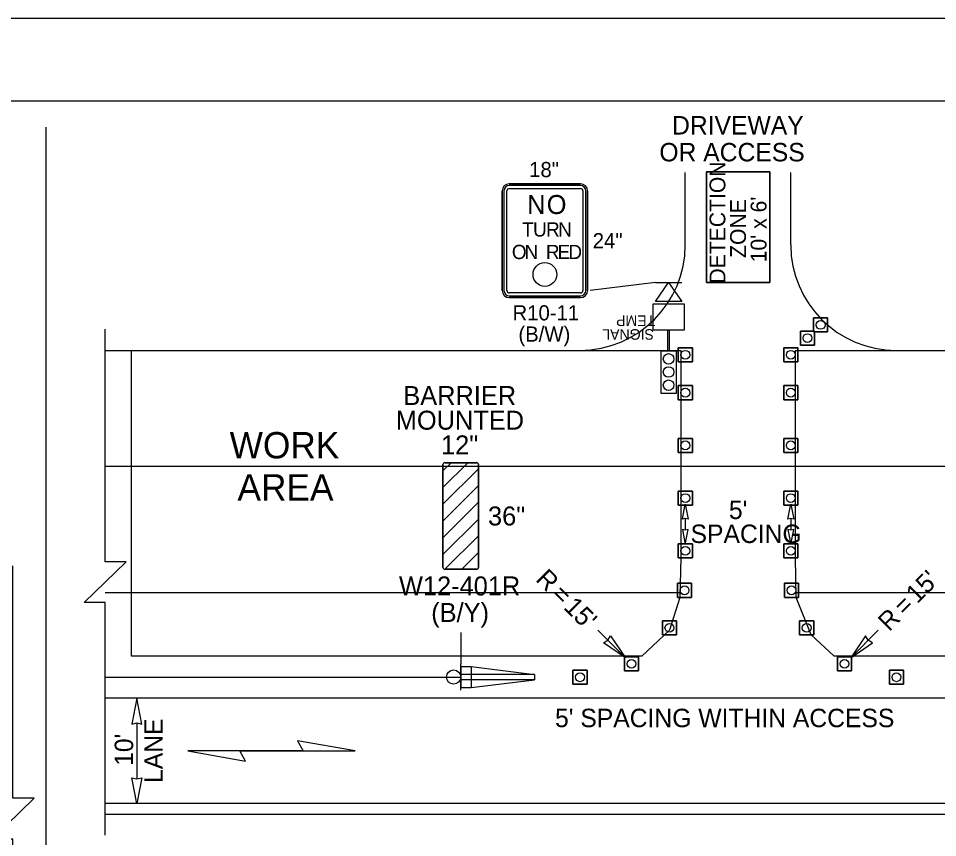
# Model space of a CAD drawing. Extents: x 99977 to 100176, y 99905 to 100011.
# Drawn here: x 100050.396 to 100053.882, y 100007.579 to 100010.687 of the extents above; entities that cross this region are included whole.
import ezdxf

# ---------------------------------------------------------------- set-up
doc = ezdxf.new("R2010")
doc.units = 0
for name, color, linetype in [('Default', 7, 'Continuous'), ('RD_ED_DrivewayEdge', 7, 'Continuous'), ('RD_ED_ShoulderPavedEdge', 7, 'Continuous'), ('RD_MK_LineEdgeWhite', 7, 'Continuous'), ('RD_MK_LineSkipCenter', 7, 'Continuous'), ('SH_GI_PlotLimits', 7, 'Continuous'), ('SH_GI_SheetBorder', 7, 'Continuous'), ('TR_SN_ConstructionSigns', 7, 'Continuous'), ('TR_WZ_PortableSignMountBlk-Wht', 7, 'Continuous'), ('TR_WZ_ScaleTerminalEndSection', 7, 'Continuous'), ('TR_WZ_Sign', 7, 'Continuous'), ('TR_WZ_TempSignal', 7, 'Continuous'), ('TR_WZ_TrafficCone', 7, 'Continuous'), ('TR_WZ_WorkAreaLabel', 7, 'Continuous'), ('TR_WZ_WorkZoneDetails', 7, 'Continuous'), ('TR_WZ_WorkZoneTextCurrent', 7, 'Continuous')]:
    doc.layers.add(name, color=color, linetype=linetype)

msp = doc.modelspace()

# ---------------------------------------------------------------- linework, layer by layer
at = {"layer": 'Default'}
msp.add_circle((100052.3926, 100009.7156), 0.045, dxfattribs=at)
at = {"layer": 'RD_ED_DrivewayEdge'}
for p, q in [((100052.925, 100009.8277), (100052.925, 100010.103)), ((100053.325, 100009.8277), (100053.325, 100010.103))]:
    msp.add_line(p, q, dxfattribs=at)
for centre, start, end in [((100052.525, 100009.8277), 270, 0), ((100053.725, 100009.8277), 180, 270)]:
    msp.add_arc(centre, 0.4, start, end, dxfattribs=at)
at = {"layer": 'RD_ED_ShoulderPavedEdge'}
for p, q in [((100050.725, 100009.4277), (100052.525, 100009.4277)), ((100053.725, 100009.4277), (100055.525, 100009.4277)), ((100050.725, 100007.6677), (100055.525, 100007.6677))]:
    msp.add_line(p, q, dxfattribs=at)
at = {"layer": 'RD_MK_LineEdgeWhite'}
for p, q in [((100050.725, 100008.9877), (100055.525, 100008.9877)), ((100055.525, 100008.1077), (100050.725, 100008.1077)), ((100055.525, 100007.7077), (100050.725, 100007.7077))]:
    msp.add_line(p, q, dxfattribs=at)
at = {"layer": 'RD_MK_LineSkipCenter'}
for points in [[(100052.9017, 100008.5077), (100050.725, 100008.5077)], [(100055.5043, 100008.5077), (100053.3483, 100008.5077)]]:
    msp.add_lwpolyline(points, dxfattribs=at)
at = {"layer": 'SH_GI_PlotLimits'}
msp.add_lwpolyline([(100039.0625, 99999.6875), (100056.0625, 99999.6875), (100056.0625, 100010.6875), (100039.0625, 100010.6875)], close=True, dxfattribs=at)
at = {"layer": 'SH_GI_SheetBorder'}
msp.add_line((100040, 100010.375), (100055.75, 100010.375), dxfattribs=at)
at = {"layer": 'TR_SN_ConstructionSigns'}
for p, q in [((100052.2576, 100010.0598), (100052.5276, 100010.0598)), ((100052.5276, 100010.0598), (100052.2576, 100010.0598)), ((100052.5276, 100010.0598), (100052.2576, 100010.0598)), ((100052.5276, 100010.0531), (100052.2576, 100010.0531)), ((100052.2576, 100010.0418), (100052.5276, 100010.0418)), ((100052.2306, 100009.6548), (100052.2306, 100010.0328)), ((100052.2306, 100010.0328), (100052.2306, 100009.6548)), ((100052.2306, 100010.0328), (100052.2306, 100009.6548)), ((100052.2374, 100010.0328), (100052.2374, 100009.6548)), ((100052.2486, 100009.6548), (100052.2486, 100010.0328)), ((100052.5366, 100010.0328), (100052.5366, 100009.6548)), ((100052.5479, 100009.6548), (100052.5479, 100010.0328)), ((100052.5546, 100010.0328), (100052.5546, 100009.6548)), ((100052.5546, 100009.6548), (100052.5546, 100010.0328)), ((100052.5546, 100009.6548), (100052.5546, 100010.0328)), ((100052.5276, 100009.6458), (100052.2576, 100009.6458)), ((100052.2576, 100009.6346), (100052.5276, 100009.6346)), ((100052.5276, 100009.6278), (100052.2576, 100009.6278)), ((100052.2576, 100009.6278), (100052.5276, 100009.6278)), ((100052.2576, 100009.6278), (100052.5276, 100009.6278)), ((100052.0059, 100008.9071), (100052.1004, 100009.0015)), ((100052.0059, 100008.9707), (100052.0368, 100009.0015)), ((100052.0059, 100008.9071), (100052.1004, 100009.0015)), ((100052.0368, 100009.0015), (100052.0059, 100008.9707)), ((100052.0059, 100008.9707), (100052.0368, 100009.0015)), ((100052.1004, 100009.0015), (100052.0059, 100008.9071)), ((100052.0059, 100008.9945), (100052.0059, 100008.6038)), ((100052.0059, 100008.9707), (100052.0059, 100008.9945)), ((100052.1338, 100009.0015), (100052.0129, 100009.0015)), ((100052.0129, 100009.0015), (100052.0368, 100009.0015)), ((100052.0368, 100009.0015), (100052.1004, 100009.0015)), ((100052.1004, 100009.0015), (100052.1338, 100009.0015)), ((100052.1408, 100008.6038), (100052.1408, 100008.9945)), ((100052.1408, 100008.9945), (100052.1408, 100008.9784)), ((100052.0059, 100008.8435), (100052.1408, 100008.9784)), ((100052.1408, 100008.9784), (100052.0059, 100008.8435)), ((100052.0059, 100008.8435), (100052.1408, 100008.9784)), ((100052.0059, 100008.9071), (100052.0059, 100008.9707)), ((100052.1408, 100008.9784), (100052.1408, 100008.9148)), ((100052.0059, 100008.7799), (100052.1408, 100008.9148)), ((100052.0059, 100008.7799), (100052.1408, 100008.9148)), ((100052.1408, 100008.9148), (100052.0059, 100008.7799)), ((100052.0059, 100008.8435), (100052.0059, 100008.9071)), ((100052.1408, 100008.9148), (100052.1408, 100008.8512)), ((100052.0059, 100008.7163), (100052.1408, 100008.8512)), ((100052.1408, 100008.8512), (100052.0059, 100008.7163)), ((100052.0059, 100008.7163), (100052.1408, 100008.8512)), ((100052.0059, 100008.7799), (100052.0059, 100008.8435)), ((100052.1408, 100008.8512), (100052.1408, 100008.7876)), ((100052.0059, 100008.6527), (100052.1408, 100008.7876)), ((100052.0059, 100008.6527), (100052.1408, 100008.7876)), ((100052.1408, 100008.7876), (100052.0059, 100008.6527)), ((100052.1408, 100008.7876), (100052.1408, 100008.724)), ((100052.0059, 100008.7163), (100052.0059, 100008.7799)), ((100052.0059, 100008.6527), (100052.0059, 100008.7163)), ((100052.0136, 100008.5968), (100052.1408, 100008.724)), ((100052.1408, 100008.724), (100052.0136, 100008.5968)), ((100052.0136, 100008.5968), (100052.1408, 100008.724)), ((100052.1408, 100008.724), (100052.1408, 100008.6604)), ((100052.0059, 100008.6038), (100052.0059, 100008.6527)), ((100052.0772, 100008.5968), (100052.1408, 100008.6604)), ((100052.0772, 100008.5968), (100052.1408, 100008.6604)), ((100052.1408, 100008.6604), (100052.0772, 100008.5968)), ((100052.1408, 100008.6604), (100052.1408, 100008.6038)), ((100052.0129, 100008.5968), (100052.1338, 100008.5968)), ((100052.0136, 100008.5968), (100052.0129, 100008.5968)), ((100052.0772, 100008.5968), (100052.0136, 100008.5968)), ((100052.1338, 100008.5968), (100052.0772, 100008.5968))]:
    msp.add_line(p, q, dxfattribs=at)
for centre, radius, start, end in [((100052.2576, 100010.0328), 0.027, 90, 180), ((100052.2576, 100010.0328), 0.027, 90, 180), ((100052.2576, 100010.0328), 0.027, 90, 180), ((100052.2576, 100010.0328), 0.0203, 90, 180), ((100052.2576, 100010.0328), 0.009, 90, 180), ((100052.5276, 100010.0328), 0.027, 0, 90), ((100052.5276, 100010.0328), 0.027, 0, 90), ((100052.5276, 100010.0328), 0.027, 0, 90), ((100052.5276, 100010.0328), 0.0203, 0, 90), ((100052.5276, 100010.0328), 0.009, 0, 90), ((100052.2576, 100009.6548), 0.027, 180, 270), ((100052.2576, 100009.6548), 0.027, 180, 270), ((100052.2576, 100009.6548), 0.027, 180, 270), ((100052.2576, 100009.6548), 0.0203, 180, 270), ((100052.2576, 100009.6548), 0.009, 180, 270), ((100052.5276, 100009.6548), 0.027, 270, 0), ((100052.5276, 100009.6548), 0.027, 270, 0), ((100052.5276, 100009.6548), 0.0203, 270, 0), ((100052.5276, 100009.6548), 0.009, 270, 0), ((100052.5276, 100009.6548), 0.027, 270, 0), ((100052.0129, 100008.9945), 0.00703, 90, 180), ((100052.0129, 100008.9945), 0.00703, 90, 180), ((100052.1338, 100008.9945), 0.00703, 0, 90), ((100052.1338, 100008.9945), 0.00703, 0, 90), ((100052.0129, 100008.6038), 0.00703, 180, 270), ((100052.0129, 100008.6038), 0.00703, 180, 270), ((100052.1338, 100008.6038), 0.00703, 270, 360), ((100052.1338, 100008.6038), 0.00703, 270, 360)]:
    msp.add_arc(centre, radius, start, end, dxfattribs=at)
at = {"layer": 'TR_WZ_PortableSignMountBlk-Wht'}
msp.add_line((100052.8117, 100009.6848), (100052.9117, 100009.6848), dxfattribs=at)
msp.add_lwpolyline([(100052.8616, 100009.6848), (100052.9117, 100009.613), (100052.8117, 100009.613)], close=True, dxfattribs=at)
at = {"layer": 'TR_WZ_ScaleTerminalEndSection'}
for p, q in [((100052.0734, 100008.2277), (100052.0734, 100008.1477)), ((100052.0734, 100008.2277), (100052.1134, 100008.2277)), ((100052.1134, 100008.2277), (100052.1134, 100008.1477)), ((100052.1134, 100008.2277), (100052.3534, 100008.1977)), ((100052.3534, 100008.1977), (100052.0734, 100008.1977)), ((100052.3534, 100008.1977), (100052.3534, 100008.1777)), ((100052.3534, 100008.1777), (100052.0734, 100008.1777)), ((100052.1134, 100008.1477), (100052.3534, 100008.1777)), ((100052.0734, 100008.1477), (100052.1134, 100008.1477))]:
    msp.add_line(p, q, dxfattribs=at)
at = {"layer": 'TR_WZ_Sign'}
msp.add_line((100052.0734, 100008.1377), (100052.0734, 100008.2377), dxfattribs=at)
msp.add_circle((100052.0464, 100008.1878), 0.027, dxfattribs=at)
msp.add_circle((100052.0464, 100008.1878), 0.027, dxfattribs=at)
at = {"layer": 'TR_WZ_TempSignal'}
for p, q in [((100052.9217, 100009.603), (100052.8017, 100009.603)), ((100052.8017, 100009.603), (100052.8017, 100009.5052)), ((100052.9217, 100009.5586), (100052.9217, 100009.603)), ((100052.9217, 100009.5497), (100052.9217, 100009.5586)), ((100052.9217, 100009.5052), (100052.9217, 100009.5497)), ((100052.8017, 100009.5052), (100052.9217, 100009.5052)), ((100052.8917, 100009.4252), (100052.8318, 100009.4252)), ((100052.8318, 100009.4252), (100052.8318, 100009.2655)), ((100052.8917, 100009.2655), (100052.8917, 100009.4252)), ((100052.8318, 100009.2655), (100052.8917, 100009.2655))]:
    msp.add_line(p, q, dxfattribs=at)
for points in [[(100052.8017, 100009.5052), (100052.9217, 100009.5052), (100052.9217, 100009.603), (100052.8017, 100009.603), (100052.8017, 100009.5052)], [(100052.8318, 100009.2655), (100052.8917, 100009.2655), (100052.8917, 100009.4252), (100052.8318, 100009.4252), (100052.8318, 100009.2655)]]:
    msp.add_lwpolyline(points, dxfattribs=at)
msp.add_lwpolyline([(100052.8642, 100009.4252), (100052.8592, 100009.4252), (100052.8592, 100009.5052), (100052.8642, 100009.5052)], close=True, dxfattribs=at)
for centre in [(100052.8617, 100009.3953), (100052.8617, 100009.3953), (100052.8617, 100009.3454), (100052.8617, 100009.3454), (100052.8617, 100009.2954), (100052.8617, 100009.2954)]:
    msp.add_circle(centre, 0.02, dxfattribs=at)
at = {"layer": 'TR_WZ_TrafficCone'}
for points in [[(100053.4115, 100009.5509), (100053.4115, 100009.4976), (100053.4649, 100009.4976), (100053.4649, 100009.5509), (100053.4115, 100009.5509)], [(100053.4649, 100009.5509), (100053.4649, 100009.4976), (100053.4115, 100009.4976), (100053.4115, 100009.5509), (100053.4649, 100009.5509)], [(100053.3615, 100009.5009), (100053.3615, 100009.4476), (100053.4149, 100009.4476), (100053.4149, 100009.5009), (100053.3615, 100009.5009)], [(100053.4149, 100009.5009), (100053.4149, 100009.4476), (100053.3615, 100009.4476), (100053.3615, 100009.5009), (100053.4149, 100009.5009)], [(100052.8983, 100009.4377), (100052.9517, 100009.4377), (100052.9517, 100009.3844), (100052.8983, 100009.3844), (100052.8983, 100009.4377)], [(100052.8983, 100009.3844), (100052.9517, 100009.3844), (100052.9517, 100009.4377), (100052.8983, 100009.4377), (100052.8983, 100009.3844)], [(100053.3516, 100009.4377), (100053.2982, 100009.4377), (100053.2982, 100009.3844), (100053.3516, 100009.3844), (100053.3516, 100009.4377)], [(100053.3516, 100009.3844), (100053.2982, 100009.3844), (100053.2982, 100009.4377), (100053.3516, 100009.4377), (100053.3516, 100009.3844)], [(100052.8983, 100009.2938), (100052.9517, 100009.2938), (100052.9517, 100009.2404), (100052.8983, 100009.2404), (100052.8983, 100009.2938)], [(100052.8983, 100009.2404), (100052.9517, 100009.2404), (100052.9517, 100009.2938), (100052.8983, 100009.2938), (100052.8983, 100009.2404)], [(100053.3516, 100009.2938), (100053.2982, 100009.2938), (100053.2982, 100009.2404), (100053.3516, 100009.2404), (100053.3516, 100009.2938)], [(100053.3516, 100009.2404), (100053.2982, 100009.2404), (100053.2982, 100009.2938), (100053.3516, 100009.2938), (100053.3516, 100009.2404)], [(100052.8983, 100009.0938), (100052.9517, 100009.0938), (100052.9517, 100009.0404), (100052.8983, 100009.0404), (100052.8983, 100009.0938)], [(100052.8983, 100009.0404), (100052.9517, 100009.0404), (100052.9517, 100009.0938), (100052.8983, 100009.0938), (100052.8983, 100009.0404)], [(100053.3516, 100009.0938), (100053.2982, 100009.0938), (100053.2982, 100009.0404), (100053.3516, 100009.0404), (100053.3516, 100009.0938)], [(100053.3516, 100009.0404), (100053.2982, 100009.0404), (100053.2982, 100009.0938), (100053.3516, 100009.0938), (100053.3516, 100009.0404)], [(100052.8983, 100008.8938), (100052.9517, 100008.8938), (100052.9517, 100008.8404), (100052.8983, 100008.8404), (100052.8983, 100008.8938)], [(100052.8983, 100008.8404), (100052.9517, 100008.8404), (100052.9517, 100008.8938), (100052.8983, 100008.8938), (100052.8983, 100008.8404)], [(100053.3516, 100008.8938), (100053.2982, 100008.8938), (100053.2982, 100008.8404), (100053.3516, 100008.8404), (100053.3516, 100008.8938)], [(100053.3516, 100008.8404), (100053.2982, 100008.8404), (100053.2982, 100008.8938), (100053.3516, 100008.8938), (100053.3516, 100008.8404)], [(100052.8983, 100008.6938), (100052.9517, 100008.6938), (100052.9517, 100008.6404), (100052.8983, 100008.6404), (100052.8983, 100008.6938)], [(100052.8983, 100008.6404), (100052.9517, 100008.6404), (100052.9517, 100008.6938), (100052.8983, 100008.6938), (100052.8983, 100008.6404)], [(100053.3516, 100008.6938), (100053.2982, 100008.6938), (100053.2982, 100008.6404), (100053.3516, 100008.6404), (100053.3516, 100008.6938)], [(100053.3516, 100008.6404), (100053.2982, 100008.6404), (100053.2982, 100008.6938), (100053.3516, 100008.6938), (100053.3516, 100008.6404)], [(100052.8956, 100008.5438), (100052.9489, 100008.5438), (100052.9489, 100008.4904), (100052.8956, 100008.4904), (100052.8956, 100008.5438)], [(100052.8956, 100008.4904), (100052.9489, 100008.4904), (100052.9489, 100008.5438), (100052.8956, 100008.5438), (100052.8956, 100008.4904)], [(100053.3543, 100008.5438), (100053.301, 100008.5438), (100053.301, 100008.4904), (100053.3543, 100008.4904), (100053.3543, 100008.5438)], [(100053.3543, 100008.4904), (100053.301, 100008.4904), (100053.301, 100008.5438), (100053.3543, 100008.5438), (100053.3543, 100008.4904)], [(100052.838, 100008.4015), (100052.8914, 100008.4015), (100052.8914, 100008.3482), (100052.838, 100008.3482), (100052.838, 100008.4015)], [(100052.838, 100008.3482), (100052.8914, 100008.3482), (100052.8914, 100008.4015), (100052.838, 100008.4015), (100052.838, 100008.3482)], [(100053.4119, 100008.4015), (100053.3585, 100008.4015), (100053.3585, 100008.3482), (100053.4119, 100008.3482), (100053.4119, 100008.4015)], [(100053.4119, 100008.3482), (100053.3585, 100008.3482), (100053.3585, 100008.4015), (100053.4119, 100008.4015), (100053.4119, 100008.3482)], [(100052.6943, 100008.2647), (100052.7477, 100008.2647), (100052.7477, 100008.2114), (100052.6943, 100008.2114), (100052.6943, 100008.2647)], [(100052.6943, 100008.2114), (100052.7477, 100008.2114), (100052.7477, 100008.2647), (100052.6943, 100008.2647), (100052.6943, 100008.2114)], [(100053.5556, 100008.2647), (100053.5023, 100008.2647), (100053.5023, 100008.2114), (100053.5556, 100008.2114), (100053.5556, 100008.2647)], [(100053.5556, 100008.2114), (100053.5023, 100008.2114), (100053.5023, 100008.2647), (100053.5556, 100008.2647), (100053.5556, 100008.2114)], [(100052.499, 100008.2138), (100052.5523, 100008.2138), (100052.5523, 100008.1604), (100052.499, 100008.1604), (100052.499, 100008.2138)], [(100052.499, 100008.1604), (100052.5523, 100008.1604), (100052.5523, 100008.2138), (100052.499, 100008.2138), (100052.499, 100008.1604)], [(100053.699, 100008.2138), (100053.7523, 100008.2138), (100053.7523, 100008.1604), (100053.699, 100008.1604), (100053.699, 100008.2138)], [(100053.699, 100008.1604), (100053.7523, 100008.1604), (100053.7523, 100008.2138), (100053.699, 100008.2138), (100053.699, 100008.1604)], [(100053.699, 100008.2138), (100053.7523, 100008.2138), (100053.7523, 100008.1604), (100053.699, 100008.1604), (100053.699, 100008.2138)], [(100053.699, 100008.1604), (100053.7523, 100008.1604), (100053.7523, 100008.2138), (100053.699, 100008.2138), (100053.699, 100008.1604)]]:
    msp.add_lwpolyline(points, dxfattribs=at)
for centre in [(100053.4382, 100009.5243), (100053.3882, 100009.4743), (100052.925, 100009.411), (100053.3249, 100009.411), (100052.925, 100009.2671), (100053.3249, 100009.2671), (100052.925, 100009.0671), (100053.3249, 100009.0671), (100052.925, 100008.8671), (100053.3249, 100008.8671), (100052.925, 100008.6671), (100053.3249, 100008.6671), (100052.9223, 100008.5171), (100053.3276, 100008.5171), (100052.8647, 100008.3748), (100053.3852, 100008.3748), (100052.721, 100008.238), (100053.5289, 100008.238), (100052.5257, 100008.1871), (100053.7257, 100008.1871), (100053.7257, 100008.1871)]:
    msp.add_circle(centre, 0.0167, dxfattribs=at)
at = {"layer": 'TR_WZ_WorkZoneDetails'}
for p, q in [((100050.5, 100010.275), (100050.5, 100001.2259)), ((100052.8117, 100009.6848), (100052.5638, 100009.6552)), ((100052.925, 100008.7893), (100052.925, 100008.7449)), ((100053.325, 100008.7893), (100053.325, 100008.7449)), ((100052.6977, 100008.2614), (100052.593, 100008.366)), ((100053.5523, 100008.2614), (100053.657, 100008.366)), ((100052.0734, 100008.3571), (100052.0734, 100008.2371)), ((100050.725, 100008.1877), (100052.0734, 100008.1877)), ((100050.845, 100008.014), (100050.845, 100007.8014)), ((100051.4761, 100007.9077), (100051.235, 100007.9077)), ((100051.235, 100007.9077), (100051.4761, 100007.9077))]:
    msp.add_line(p, q, dxfattribs=at)
for points in [[(100053.005, 100009.6848), (100053.005, 100010.1048), (100053.245, 100010.1048), (100053.245, 100009.6848), (100053.005, 100009.6848)], [(100053.245, 100009.6848), (100053.245, 100010.1048), (100053.005, 100010.1048), (100053.005, 100009.6848), (100053.245, 100009.6848)], [(100050.725, 100007.5877), (100050.725, 100008.4703), (100050.645, 100008.4703), (100050.805, 100008.6251), (100050.725, 100008.6251), (100050.725, 100009.5077)], [(100050.375, 100006.6904), (100050.375, 100007.573), (100050.295, 100007.573), (100050.455, 100007.7279), (100050.375, 100007.7279), (100050.375, 100008.6105)]]:
    msp.add_lwpolyline(points, dxfattribs=at)
for points in [[(100052.9075, 100009.4277), (100052.9075, 100008.8402), (100052.9075, 100008.6402), (100052.9048, 100008.4902), (100052.9048, 100008.4902), (100052.9048, 100008.4902), (100052.8647, 100008.3655), (100052.8647, 100008.3655), (100052.8647, 100008.3655), (100052.7607, 100008.2677), (100052.5257, 100008.2677), (100051.5503, 100008.2677), (100051.1882, 100008.2677), (100050.825, 100008.2677), (100050.825, 100009.4277)], [(100055.425, 100009.4277), (100055.425, 100008.6402), (100055.425, 100008.2677), (100054.5265, 100008.2677), (100054.5265, 100008.2677), (100054.5265, 100008.2677), (100053.7244, 100008.2677), (100053.7244, 100008.2677), (100053.7244, 100008.2677), (100053.489, 100008.2677), (100053.4028, 100008.348), (100053.3452, 100008.4902), (100053.3425, 100008.6402), (100053.3425, 100008.8402), (100053.3425, 100009.4277)], [(100052.925, 100008.8438), (100052.9362, 100008.7866), (100052.925, 100008.7893), (100052.9138, 100008.7866)], [(100053.325, 100008.8438), (100053.3362, 100008.7866), (100053.325, 100008.7893), (100053.3138, 100008.7866)], [(100052.925, 100008.6904), (100052.9362, 100008.7476), (100052.925, 100008.7449), (100052.9138, 100008.7476)], [(100053.325, 100008.6904), (100053.3362, 100008.7476), (100053.325, 100008.7449), (100053.3138, 100008.7476)], [(100052.6977, 100008.2614), (100052.6146, 100008.3173), (100052.6314, 100008.3277), (100052.6418, 100008.3445)], [(100053.5523, 100008.2614), (100053.6354, 100008.3173), (100053.6186, 100008.3277), (100053.6082, 100008.3445)], [(100050.845, 100008.1077), (100050.8257, 100008.0094), (100050.845, 100008.014), (100050.8643, 100008.0094)], [(100051.6727, 100007.9077), (100051.4539, 100007.9463), (100051.4761, 100007.9077)], [(100051.0385, 100007.9077), (100051.2573, 100007.8691), (100051.235, 100007.9077)], [(100050.845, 100007.7077), (100050.8257, 100007.806), (100050.845, 100007.8014), (100050.8643, 100007.806)]]:
    msp.add_lwpolyline(points, close=True, dxfattribs=at)

# ---------------------------------------------------------------- texts
at = {"layer": 'Default'}
for s, height, p in [('N', 0.072, (100052.3253, 100009.9451)), ('O', 0.072, (100052.3995, 100009.9451)), ('T', 0.054, (100052.3061, 100009.8596)), ('U', 0.054, (100052.3474, 100009.8596)), ('R', 0.054, (100052.3968, 100009.8596)), ('N', 0.054, (100052.4424, 100009.8596)), ('O', 0.054, (100052.2671, 100009.7741)), ('N', 0.054, (100052.3152, 100009.7741)), ('R', 0.054, (100052.3961, 100009.7741)), ('E', 0.054, (100052.4404, 100009.7741)), ('D', 0.054, (100052.4814, 100009.7741))]:
    msp.add_text(s, height=height, dxfattribs=at).set_placement(p)
at = {"layer": 'TR_SN_ConstructionSigns'}
for s, height, p in [('18"', 0.0576, (100052.3328, 100010.085)), ('24"', 0.0576, (100052.574, 100009.815)), ('R10-11', 0.0576, (100052.2698, 100009.5414)), ('(B/W)', 0.0576, (100052.2921, 100009.4608)), ('BARRIER', 0.07196, (100051.8556, 100009.2203)), ('MOUNTED', 0.07196, (100051.827, 100009.1267)), ('12"', 0.07196, (100051.9986, 100009.033)), ('36"', 0.07196, (100052.1768, 100008.7632)), ('W12-401R', 0.07196, (100051.8391, 100008.4978)), ('(B/Y)', 0.07196, (100051.9614, 100008.3971))]:
    msp.add_text(s, height=height, rotation=360, dxfattribs=at).set_placement(p)
at = {"layer": 'TR_WZ_TempSignal'}
for s, p in [('TEMP', (100052.8111, 100009.5601)), ('SIGNAL', (100052.8062, 100009.5081))]:
    msp.add_text(s, height=0.04, rotation=180, dxfattribs=at).set_placement(p)
at = {"layer": 'TR_WZ_WorkAreaLabel'}
for s, p in [('WORK', (100051.197, 100009.0177)), ('AREA', (100051.2267, 100008.8577))]:
    msp.add_text(s, height=0.1, rotation=360, dxfattribs=at).set_placement(p)
at = {"layer": 'TR_WZ_WorkZoneDetails'}
for s, p in [('DETECTION', (100053.077, 100009.681)), ("10' x 6'", (100053.233, 100009.7618)), ('ZONE', (100053.155, 100009.7786))]:
    msp.add_text(s, height=0.06, rotation=90, dxfattribs=at).set_placement(p)
at = {"layer": 'TR_WZ_WorkZoneTextCurrent'}
for s, p in [('DRIVEWAY', (100052.8748, 100010.2468)), ('OR ACCESS', (100052.8266, 100010.1448)), ("5'", (100053.0904, 100008.7876)), ('SPACING', (100052.945, 100008.6966)), ("5' SPACING WITHIN ACCESS", (100052.431, 100007.9977))]:
    msp.add_text(s, height=0.07, dxfattribs=at).set_placement(p)
for s, rotation, p in [('R', 315, (100052.3542, 100008.5553)), ("15'", 45, (100053.8042, 100008.4637)), ('=', 315, (100052.4134, 100008.4961)), ("15'", 315, (100052.4603, 100008.4493)), ('=', 45, (100053.7574, 100008.4169)), ('R', 45, (100053.6982, 100008.3577)), ('LANE', 90, (100050.943, 100007.7862)), ("10'", 90, (100050.831, 100007.8509))]:
    msp.add_text(s, height=0.07, rotation=rotation, dxfattribs=at).set_placement(p)

doc.saveas('drawing.dxf')
